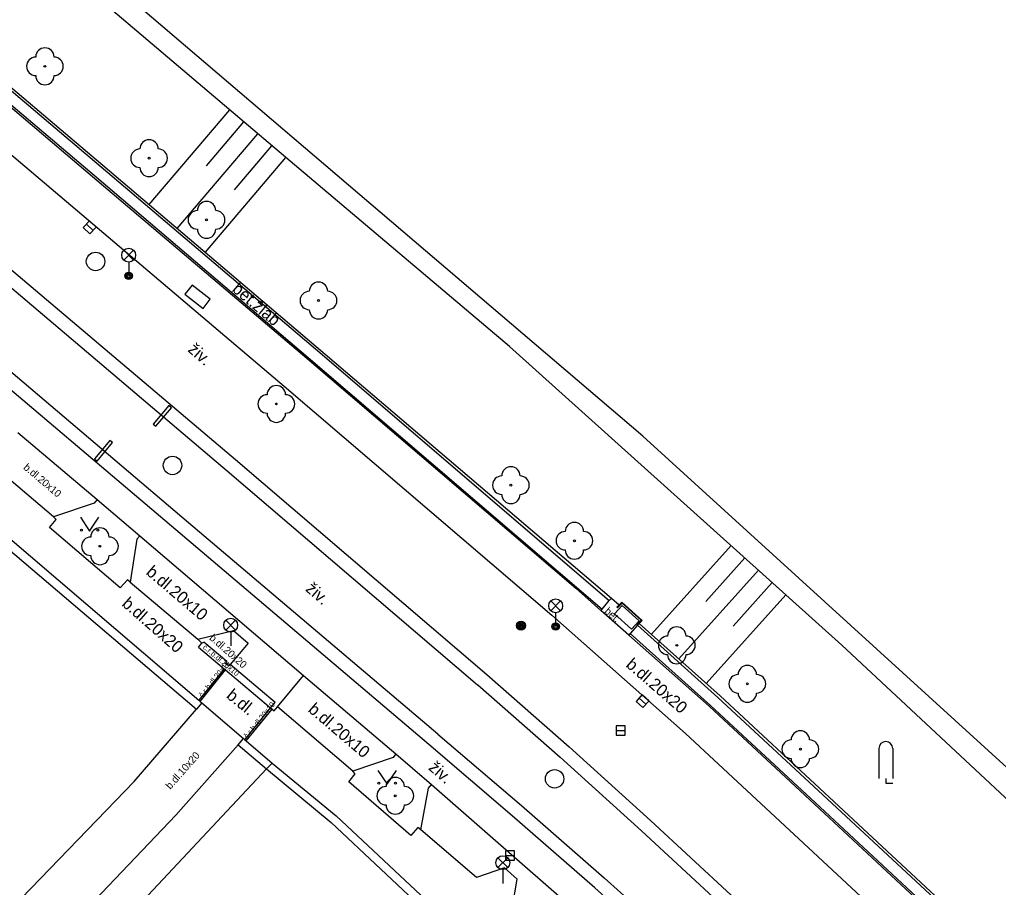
# Model space of a CAD drawing. Extents: x -600391 to -599491, y -1160176 to -1159402.
# Drawn here: x -599795.1 to -599742, y -1160014.9 to -1159967.8 of the extents above; entities that cross this region are included whole.
import ezdxf

# ---------------------------------------------------------------- set-up
doc = ezdxf.new("R2010")
doc.units = 0
for name, color, linetype in [('Level 10', 7, 'Continuous'), ('Level 11', 7, 'Continuous'), ('Level 13', 7, 'Continuous'), ('Level 14', 7, 'Continuous'), ('Level 15', 7, 'Continuous'), ('Level 22', 7, 'Continuous'), ('Level 24', 7, 'Continuous'), ('Level 25', 7, 'Continuous'), ('Level 26', 7, 'Continuous'), ('Level 27', 7, 'Continuous'), ('Level 33', 7, 'Continuous'), ('Level 36', 7, 'Continuous'), ('Level 40', 7, 'Continuous'), ('Level 42', 7, 'Continuous'), ('Level 7', 7, 'Continuous'), ('Level 8', 7, 'Continuous')]:
    doc.layers.add(name, color=color, linetype=linetype)

msp = doc.modelspace()

# ---------------------------------------------------------------- linework, layer by layer
at = {"layer": 'Level 10'}
for points in [[(-599799.85, -1159971.51), (-599792.34, -1159977.87), (-599780.74, -1159987.71), (-599766.2, -1160000.14), (-599758.95, -1160006.56), (-599753.04, -1160012.05), (-599745.78, -1160018.81), (-599733.22, -1160030.56), (-599721.99, -1160041.04), (-599717.1, -1160045.67)], [(-599795.21, -1159990.22), (-599790.91, -1159993.86)], [(-599790.91, -1159993.86), (-599788.59, -1159995.83)], [(-599788.75, -1159996.02), (-599788.59, -1159995.83)], [(-599788.75, -1159996.02), (-599788.59, -1159995.83)], [(-599788.75, -1159996.02), (-599789.11, -1159998.34), (-599785.44, -1160001.45), (-599783.5, -1160000.97), (-599782.7, -1160001.66), (-599783.67, -1160002.82)], [(-599781.23, -1160004.88), (-599783.67, -1160002.82)], [(-599781.48, -1160005.18), (-599781.23, -1160004.88)], [(-599781.48, -1160005.18), (-599781.4, -1160005.24), (-599781.29, -1160005.34)], [(-599781.29, -1160005.34), (-599781.11, -1160005.12)], [(-599774.83, -1160007.88), (-599777.02, -1160008.62), (-599781.11, -1160005.12)], [(-599774.83, -1160007.88), (-599777.02, -1160008.62), (-599781.11, -1160005.12)], [(-599774.68, -1160007.68), (-599774.83, -1160007.88)], [(-599774.68, -1160007.68), (-599772.74, -1160009.34)], [(-599768.77, -1160013.87), (-599770.3, -1160014.39), (-599773.33, -1160011.8), (-599772.9, -1160009.54)], [(-599768.77, -1160013.87), (-599770.3, -1160014.39), (-599773.33, -1160011.8), (-599772.9, -1160009.54)], [(-599772.9, -1160009.54), (-599772.74, -1160009.34)], [(-599768.09, -1160014.48), (-599768.77, -1160013.87)], [(-599768.37, -1160016.07), (-599768.09, -1160014.48)]]:
    msp.add_lwpolyline(points, dxfattribs=at)
at = {"layer": 'Level 11'}
for points in [[(-599798.12, -1159969.33), (-599790.6, -1159975.7), (-599779, -1159985.54), (-599762.97, -1159999.22), (-599762.55, -1159999.58)], [(-599798.67, -1159969.94), (-599791.15, -1159976.32), (-599779.51, -1159986.19), (-599764.91, -1159998.68)], [(-599802.88, -1159975.18), (-599795.43, -1159981.49), (-599783.39, -1159991.69), (-599769.74, -1160003.36)], [(-599772.88, -1160007.17), (-599786.4, -1159995.71), (-599798.63, -1159985.34), (-599806.07, -1159979.03)], [(-599787.01, -1159988.76), (-599787.86, -1159989.76)], [(-599787.71, -1159989.88), (-599786.86, -1159988.88)], [(-599786.86, -1159988.88), (-599787.01, -1159988.76)], [(-599787.86, -1159989.76), (-599787.71, -1159989.88)], [(-599790.21, -1159990.65), (-599791.04, -1159991.65)], [(-599790.07, -1159990.77), (-599790.21, -1159990.65)], [(-599790.9, -1159991.77), (-599790.07, -1159990.77)], [(-599791.04, -1159991.65), (-599790.9, -1159991.77)], [(-599793.27, -1159994.8), (-599796.68, -1159991.93)], [(-599791.06, -1159994.05), (-599793.27, -1159994.8)], [(-599790.91, -1159993.86), (-599791.06, -1159994.05)], [(-599790.91, -1159993.86), (-599791.06, -1159994.05)], [(-599789.11, -1159998.34), (-599789.26, -1159998.23), (-599789.66, -1159998.66), (-599793.49, -1159995.38), (-599793.12, -1159994.94), (-599793.27, -1159994.8)], [(-599788.59, -1159995.83), (-599779.69, -1160003.42), (-599774.68, -1160007.68)], [(-599757.67, -1160005.09), (-599762.03, -1160001.23), (-599763.55, -1159999.89), (-599764.91, -1159998.68)], [(-599762.97, -1159999.22), (-599763.09, -1159999.35)], [(-599762.39, -1159999.61), (-599762.8, -1160000.06)], [(-599762.67, -1159999.71), (-599762.55, -1159999.58), (-599762.4, -1159999.43), (-599761.3, -1160000.43), (-599761.46, -1160000.59), (-599761.56, -1160000.69)], [(-599762.67, -1159999.71), (-599762.64, -1159999.74), (-599762.39, -1159999.49), (-599761.35, -1160000.42), (-599761.59, -1160000.67), (-599761.56, -1160000.69)], [(-599761.47, -1160000.45), (-599762.39, -1159999.61)], [(-599763.55, -1159999.89), (-599763.48, -1159999.81)], [(-599762.8, -1160000.06), (-599761.88, -1160000.9)], [(-599761.88, -1160000.9), (-599761.47, -1160000.45)], [(-599761.46, -1160000.59), (-599757.07, -1160004.52), (-599751.14, -1160010.02), (-599743.81, -1160016.85), (-599731.49, -1160028.36), (-599720.05, -1160039.05)], [(-599761.95, -1160001.14), (-599762.03, -1160001.23)], [(-599785.44, -1160001.45), (-599785.21, -1160001.66)], [(-599785.39, -1160001.88), (-599785.21, -1160001.66), (-599785.1, -1160001.61)], [(-599783.85, -1160002.66), (-599785.1, -1160001.61)], [(-599785.39, -1160001.88), (-599784.01, -1160003.05), (-599783.93, -1160003.11), (-599781.48, -1160005.18)], [(-599783.67, -1160002.82), (-599783.74, -1160002.89), (-599783.91, -1160002.74), (-599783.85, -1160002.66)], [(-599784.01, -1160003.05), (-599785.38, -1160004.76)], [(-599785.31, -1160004.83), (-599783.93, -1160003.11)], [(-599781.11, -1160005.12), (-599779.69, -1160003.42)], [(-599781.11, -1160005.12), (-599779.69, -1160003.42)], [(-599769.74, -1160003.36), (-599765.27, -1160007.3), (-599760.84, -1160011.3), (-599756.46, -1160015.35)], [(-599788.89, -1160009.17), (-599785.51, -1160005.25)], [(-599782.88, -1160006.91), (-599781.48, -1160005.18)], [(-599782.81, -1160006.97), (-599781.4, -1160005.24)], [(-599757.67, -1160005.09), (-599744.39, -1160017.44), (-599732.03, -1160028.97), (-599720.55, -1160039.69)], [(-599783.24, -1160007.18), (-599786.63, -1160011)], [(-599759.44, -1160018.93), (-599763.88, -1160014.96), (-599768.36, -1160011.04), (-599772.88, -1160007.17)], [(-599781.39, -1160008.18), (-599781.71, -1160008.48)], [(-599781.71, -1160008.48), (-599805.03, -1160033.37)], [(-599773.33, -1160011.8), (-599773.48, -1160011.67), (-599773.87, -1160012.11), (-599777.24, -1160009.2), (-599776.88, -1160008.76), (-599777.02, -1160008.62)], [(-599788.89, -1160009.17), (-599808.26, -1160029.21), (-599810.39, -1160028.26), (-599816.01, -1160030.61)], [(-599772.74, -1160009.34), (-599761.46, -1160019.2)], [(-599786.63, -1160011), (-599809.71, -1160035.22)]]:
    msp.add_lwpolyline(points, dxfattribs=at)
at = {"layer": 'Level 13'}
for points in [[(-599803.36, -1159975.75), (-599795.89, -1159982.08), (-599783.84, -1159992.3), (-599770.24, -1160003.92)], [(-599772.4, -1160006.6), (-599785.94, -1159995.13), (-599798.15, -1159984.77), (-599805.63, -1159978.43)], [(-599770.23, -1160003.92), (-599765.76, -1160007.86), (-599761.33, -1160011.85), (-599756.95, -1160015.91)], [(-599772.4, -1160006.6), (-599767.86, -1160010.48), (-599763.37, -1160014.41), (-599758.93, -1160018.39)]]:
    msp.add_lwpolyline(points, dxfattribs=at)
at = {"layer": 'Level 14'}
msp.add_lwpolyline([(-599715.13, -1160033.38), (-599727.71, -1160022.51), (-599739.73, -1160011.79), (-599750.46, -1160001.77), (-599768.51, -1159985.54), (-599780.19, -1159975.68), (-599792.31, -1159965.38), (-599805.42, -1159954.68), (-599817.25, -1159944.68), (-599832.44, -1159931.86), (-599836.88, -1159927.2), (-599836.66, -1159925.75)], dxfattribs=at)
at = {"layer": 'Level 15'}
for points in [[(-599788.07, -1159977.84), (-599783.7, -1159972.7)], [(-599784.97, -1159975.74), (-599782.94, -1159973.35)], [(-599786.55, -1159979.14), (-599782.18, -1159973.99)], [(-599783.45, -1159977.03), (-599781.41, -1159974.64)], [(-599785.02, -1159980.43), (-599780.65, -1159975.29)], [(-599760.8, -1160001.18), (-599756.47, -1159996.36)], [(-599757.85, -1159999.39), (-599755.73, -1159997.03)], [(-599759.31, -1160002.51), (-599754.99, -1159997.7)], [(-599756.36, -1160000.73), (-599754.24, -1159998.37)], [(-599757.82, -1160003.85), (-599753.5, -1159999.04)]]:
    msp.add_lwpolyline(points, dxfattribs=at)
at = {"layer": 'Level 22'}
for centre in [(-599793.74, -1159970.33), (-599788.08, -1159975.32), (-599784.96, -1159978.67), (-599778.88, -1159983.05), (-599781.17, -1159988.67), (-599768.43, -1159993.08), (-599790.75, -1159996.4), (-599764.98, -1159996.1), (-599759.42, -1160001.78), (-599755.59, -1160003.87), (-599752.71, -1160007.42), (-599774.71, -1160009.95)]:
    msp.add_circle(centre, 0.05, dxfattribs=at)
for centre, start, end in [((-599793.74, -1159969.83), 0, 180), ((-599794.24, -1159970.33), 90, 270), ((-599793.24, -1159970.33), 270, 90), ((-599793.74, -1159970.83), 180, 0), ((-599788.08, -1159974.82), 0, 180), ((-599788.58, -1159975.32), 90, 270), ((-599787.58, -1159975.32), 270, 90), ((-599788.08, -1159975.82), 180, 0), ((-599784.96, -1159978.17), 0, 180), ((-599785.46, -1159978.67), 90, 270), ((-599784.46, -1159978.67), 270, 90), ((-599784.96, -1159979.17), 180, 0), ((-599778.88, -1159982.55), 0, 180), ((-599779.38, -1159983.05), 90, 270), ((-599778.38, -1159983.05), 270, 90), ((-599778.88, -1159983.55), 180, 0), ((-599781.17, -1159988.17), 0, 180), ((-599781.67, -1159988.67), 90, 270), ((-599780.67, -1159988.67), 270, 90), ((-599781.17, -1159989.17), 180, 0), ((-599768.43, -1159992.58), 0, 180), ((-599768.93, -1159993.08), 90, 270), ((-599767.93, -1159993.08), 270, 90), ((-599768.43, -1159993.58), 180, 0), ((-599790.75, -1159995.9), 0, 180), ((-599764.98, -1159995.6), 0, 180), ((-599791.25, -1159996.4), 90, 270), ((-599790.25, -1159996.4), 270, 90), ((-599765.48, -1159996.1), 90, 270), ((-599764.48, -1159996.1), 270, 90), ((-599790.75, -1159996.9), 180, 0), ((-599764.98, -1159996.6), 180, 0), ((-599759.92, -1160001.78), 90, 270), ((-599759.42, -1160001.28), 0, 180), ((-599758.92, -1160001.78), 270, 90), ((-599759.42, -1160002.28), 180, 0), ((-599755.59, -1160003.37), 0, 180), ((-599756.09, -1160003.87), 90, 270), ((-599755.09, -1160003.87), 270, 90), ((-599755.59, -1160004.37), 180, 0), ((-599752.71, -1160006.92), 0, 180), ((-599753.21, -1160007.42), 90, 270), ((-599752.21, -1160007.42), 270, 90), ((-599752.71, -1160007.92), 180, 0), ((-599774.71, -1160009.45), 0, 180), ((-599775.21, -1160009.95), 90, 270), ((-599774.21, -1160009.95), 270, 90), ((-599774.71, -1160010.45), 180, 0)]:
    msp.add_arc(centre, 0.5, start, end, dxfattribs=at)
at = {"layer": 'Level 24'}
for points in [[(-599798.58, -1159969.89), (-599791.06, -1159976.25), (-599779.44, -1159986.14), (-599763.48, -1159999.81)], [(-599798.19, -1159969.43), (-599790.68, -1159975.79), (-599779.05, -1159985.68)], [(-599779.05, -1159985.68), (-599763.09, -1159999.35)], [(-599763.48, -1159999.81), (-599763.09, -1159999.35)], [(-599761.56, -1160000.69), (-599761.95, -1160001.14)], [(-599757.19, -1160004.61), (-599761.56, -1160000.69)], [(-599761.95, -1160001.14), (-599757.59, -1160005.05), (-599751.63, -1160010.57), (-599744.32, -1160017.37), (-599731.95, -1160028.88), (-599720.48, -1160039.61)], [(-599757.19, -1160004.61), (-599751.23, -1160010.13), (-599743.92, -1160016.93), (-599731.55, -1160028.44), (-599720.08, -1160039.17)]]:
    msp.add_lwpolyline(points, dxfattribs=at)
at = {"layer": 'Level 25'}
for radius in [0.25, 0.2, 0.15, 0.1, 0.05]:
    msp.add_circle((-599767.88, -1160000.71), radius, dxfattribs=at)
at = {"layer": 'Level 26'}
for points in [[(-599785.75, -1159982.21), (-599786.14, -1159982.71)], [(-599784.76, -1159982.98), (-599785.75, -1159982.21)], [(-599786.14, -1159982.71), (-599785.15, -1159983.48)], [(-599785.15, -1159983.48), (-599784.76, -1159982.98)]]:
    msp.add_lwpolyline(points, dxfattribs=at)
at = {"layer": 'Level 27'}
for p, q in [((-599791.481, -1159978.908), (-599791.119, -1159979.252)), ((-599761.465, -1160004.642), (-599761.095, -1160004.978)), ((-599762.72, -1160006.41), (-599762.22, -1160006.41)), ((-599768.73, -1160013.2), (-599768.23, -1160013.2))]:
    msp.add_line(p, q, dxfattribs=at)
for points in [[(-599791.653, -1159979.089), (-599791.291, -1159979.433), (-599790.947, -1159979.071), (-599791.309, -1159978.727)], [(-599761.633, -1160004.827), (-599761.263, -1160005.163), (-599760.927, -1160004.793), (-599761.297, -1160004.457)], [(-599762.72, -1160006.66), (-599762.22, -1160006.66), (-599762.22, -1160006.16), (-599762.72, -1160006.16)], [(-599768.73, -1160013.45), (-599768.23, -1160013.45), (-599768.23, -1160012.95), (-599768.73, -1160012.95)]]:
    msp.add_lwpolyline(points, close=True, dxfattribs=at)
for centre in [(-599790.99, -1159980.93), (-599786.81, -1159992.01), (-599766.06, -1160009.03)]:
    msp.add_circle(centre, 0.5, dxfattribs=at)
at = {"layer": 'Level 33'}
for p, q in [((-599789.455, -1159980.85), (-599788.925, -1159980.32)), ((-599789.455, -1159980.32), (-599788.925, -1159980.85)), ((-599789.19, -1159980.96), (-599789.19, -1159981.71)), ((-599766.265, -1159999.9), (-599765.735, -1159999.37)), ((-599766.265, -1159999.37), (-599765.735, -1159999.9)), ((-599766, -1160000.01), (-599766, -1160000.76)), ((-599783.915, -1160000.95), (-599783.385, -1160000.42)), ((-599783.915, -1160000.42), (-599783.385, -1160000.95)), ((-599783.65, -1160001.06), (-599783.65, -1160001.81)), ((-599769.135, -1160013.85), (-599768.605, -1160013.32)), ((-599769.135, -1160013.32), (-599768.605, -1160013.85)), ((-599768.87, -1160013.96), (-599768.87, -1160014.71))]:
    msp.add_line(p, q, dxfattribs=at)
for centre, radius in [((-599789.19, -1159980.585), 0.375), ((-599789.19, -1159981.71), 0.2), ((-599789.19, -1159981.71), 0.145), ((-599789.19, -1159981.71), 0.0876), ((-599766, -1159999.635), 0.375), ((-599783.65, -1160000.685), 0.375), ((-599766, -1160000.76), 0.2), ((-599766, -1160000.76), 0.145), ((-599766, -1160000.76), 0.0876), ((-599768.87, -1160013.585), 0.375)]:
    msp.add_circle(centre, radius, dxfattribs=at)
at = {"layer": 'Level 36'}
for p, q in [((-599748.445, -1160007.385), (-599748.445, -1160009.01)), ((-599747.695, -1160007.385), (-599747.695, -1160009.01))]:
    msp.add_line(p, q, dxfattribs=at)
for points in [[(-599791.81, -1159994.82), (-599791.31, -1159995.57), (-599790.81, -1159994.82)], [(-599775.65, -1160008.57), (-599775.15, -1160009.32), (-599774.65, -1160008.57)], [(-599748.07, -1160009.01), (-599748.07, -1160009.26), (-599747.695, -1160009.26)]]:
    msp.add_lwpolyline(points, dxfattribs=at)
for centre in [(-599791.76, -1159995.52), (-599790.861, -1159995.52), (-599775.6, -1160009.27), (-599774.701, -1160009.27)]:
    msp.add_circle(centre, 0.05, dxfattribs=at)
msp.add_arc((-599748.07, -1160007.385), 0.375, 0, 180, dxfattribs=at)
at = {"layer": 'Level 7'}
for points in [[(-599761.26, -1159990.41), (-599803.33, -1159954.54), (-599822.74, -1159937.99)], [(-599707.8, -1160039.08), (-599761.26, -1159990.41)], [(-599796.03, -1159995.65), (-599785.38, -1160004.76), (-599785.31, -1160004.83), (-599785.21, -1160004.91)], [(-599796.25, -1159996.13), (-599785.51, -1160005.25)], [(-599785.21, -1160004.91), (-599785.51, -1160005.25)], [(-599783.24, -1160007.18), (-599782.96, -1160006.84)], [(-599782.96, -1160006.84), (-599782.88, -1160006.91), (-599782.81, -1160006.97), (-599781.39, -1160008.18)], [(-599783.24, -1160007.18), (-599781.71, -1160008.48)], [(-599781.39, -1160008.18), (-599777.92, -1160011.04), (-599764.1, -1160023.98)], [(-599781.71, -1160008.48), (-599778.2, -1160011.4), (-599764.71, -1160024.08)]]:
    msp.add_lwpolyline(points, dxfattribs=at)
at = {"layer": 'Level 8'}
msp.add_lwpolyline([(-599785.21, -1160004.91), (-599782.96, -1160006.84)], dxfattribs=at)

# ---------------------------------------------------------------- texts
at = {"layer": 'Level 40'}
for s, height, rotation, p in [('živ.', 0.65, 318.8824, (-599786.02, -1159985.78)), ('b.dl.20x10', 0.4, 319.5458, (-599794.94, -1159992.17)), ('b.dl.20x10', 0.65, 319.5458, (-599788.29, -1159997.88)), ('živ.', 0.65, 318.8824, (-599779.63, -1159998.78)), ('b.dl.20x20', 0.65, 318.6198, (-599789.6, -1159999.59)), ('bet.', 0.4, 318.8507, (-599763.38, -1159999.98)), ('b.dl.20x20', 0.4, 318.6198, (-599784.84, -1160001.43)), ('č.r.b.dl.20x10', 0.3, 320, (-599785.19, -1160001.93)), ('č.r.b.dl.20x10', 0.3, 51, (-599785.18, -1160004.64)), ('b.dl.20x20', 0.65, 318.9671, (-599762.23, -1160002.9)), ('b.dl.', 0.65, 320.6951, (-599783.93, -1160004.59)), ('č.r.b.dl.20x10', 0.3, 51, (-599782.74, -1160006.88)), ('b.dl.20x10', 0.65, 319.5458, (-599779.49, -1160005.34)), ('b.dl.10x20', 0.4, 48.4599, (-599786.93, -1160009.63)), ('živ.', 0.65, 318.8824, (-599772.95, -1160008.49))]:
    msp.add_text(s, height=height, rotation=rotation, dxfattribs=at).set_placement(p)
at = {"layer": 'Level 42'}
msp.add_text('bet.žlab', height=0.65, rotation=319.7293, dxfattribs=at).set_placement((-599783.62, -1159982.51))

doc.saveas('drawing.dxf')
